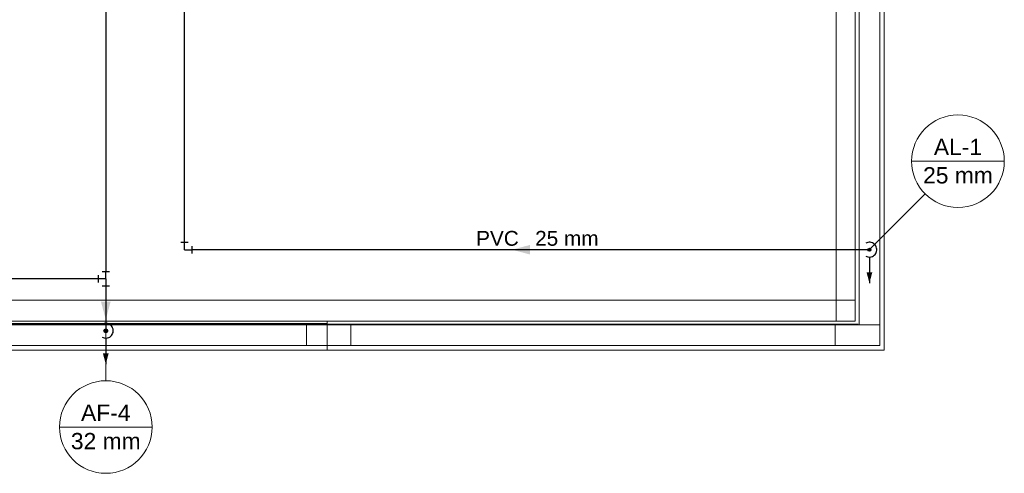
# Model space of a CAD drawing. Header units: millimetres. Extents: x -16331 to -10174, y -4135 to -3584.
# Tile 308 of 456: x -10262 to -10249, y -3999 to -3993. Entities that reach past the tile are written whole.
import ezdxf

# ---------------------------------------------------------------- set-up
doc = ezdxf.new("R2010")
doc.units = ezdxf.units.MM
for name, color, linetype in [('AF-Colunas', 4, 'Continuous'), ('AF-Condutos', 4, 'Continuous'), ('AF-Conexões', 4, 'Continuous'), ('AF-Sentido conduto', 7, 'Continuous'), ('AL-Colunas', 3, 'Continuous'), ('AL-Condutos', 3, 'Continuous'), ('AL-Conexões', 4, 'Continuous'), ('AL-Sentido conduto', 7, 'Continuous'), ('AL-Textos conduto', 7, 'Continuous')]:
    doc.layers.add(name, color=color, linetype=linetype)
for name, color, linetype, lineweight in [('AF-Indicação coluna', 5, 'Continuous', 13), ('AL-Indicação coluna', 3, 'Continuous', 13), ('IFC-IfcBuildingElementProxy-Contorno', 250, 'Continuous', 5), ('IFC-IfcRoof-Contorno', 250, 'Continuous', 5), ('IFC-Laje-Contorno', 134, 'Continuous', 5), ('IFC-Pilar-Contorno', 83, 'Continuous', 5), ('IFC-Viga-Contorno', 66, 'Continuous', 5)]:
    doc.layers.add(name, color=color, linetype=linetype, lineweight=lineweight)
doc.styles.add('Arial', font='arial.ttf', dxfattribs={"height": 100})

msp = doc.modelspace()

# ---------------------------------------------------------------- hatches: boundary and pattern name
at = {"layer": 'AF-Colunas', "linetype": 'Continuous'}
msp.add_hatch(color=140, dxfattribs=at).paths.add_polyline_path([(-10260.7338, -3997.2435), (-10260.7339, -3997.2413), (-10260.7342, -3997.2392), (-10260.7347, -3997.237), (-10260.7353, -3997.235), (-10260.7361, -3997.2329), (-10260.7372, -3997.231), (-10260.7383, -3997.2292), (-10260.7397, -3997.2274), (-10260.7411, -3997.2258), (-10260.7427, -3997.2244), (-10260.7445, -3997.223), (-10260.7463, -3997.2219), (-10260.7482, -3997.2209), (-10260.7503, -3997.22), (-10260.7523, -3997.2194), (-10260.7545, -3997.2189), (-10260.7566, -3997.2186), (-10260.7588, -3997.2185), (-10260.761, -3997.2186), (-10260.7631, -3997.2189), (-10260.7653, -3997.2194), (-10260.7674, -3997.22), (-10260.7694, -3997.2209), (-10260.7713, -3997.2219), (-10260.7731, -3997.223), (-10260.7749, -3997.2244), (-10260.7765, -3997.2258), (-10260.778, -3997.2274), (-10260.7793, -3997.2292), (-10260.7805, -3997.231), (-10260.7815, -3997.2329), (-10260.7823, -3997.235), (-10260.783, -3997.237), (-10260.7834, -3997.2392), (-10260.7837, -3997.2413), (-10260.7838, -3997.2435), (-10260.7837, -3997.2457), (-10260.7834, -3997.2479), (-10260.783, -3997.25), (-10260.7823, -3997.2521), (-10260.7815, -3997.2541), (-10260.7805, -3997.256), (-10260.7793, -3997.2579), (-10260.778, -3997.2596), (-10260.7765, -3997.2612), (-10260.7749, -3997.2627), (-10260.7731, -3997.264), (-10260.7713, -3997.2652), (-10260.7694, -3997.2662), (-10260.7674, -3997.267), (-10260.7653, -3997.2677), (-10260.7631, -3997.2681), (-10260.761, -3997.2684), (-10260.7588, -3997.2685), (-10260.7566, -3997.2684), (-10260.7545, -3997.2681), (-10260.7523, -3997.2677), (-10260.7503, -3997.267), (-10260.7482, -3997.2662), (-10260.7463, -3997.2652), (-10260.7445, -3997.264), (-10260.7427, -3997.2627), (-10260.7411, -3997.2612), (-10260.7397, -3997.2596), (-10260.7383, -3997.2579), (-10260.7372, -3997.256), (-10260.7361, -3997.2541), (-10260.7353, -3997.2521), (-10260.7347, -3997.25), (-10260.7342, -3997.2479), (-10260.7339, -3997.2457)])
at = {"layer": 'AF-Condutos', "linetype": 'Continuous'}
msp.add_hatch(color=151, dxfattribs=at).paths.add_polyline_path([(-10260.7588, -3997.6935), (-10260.72, -3997.5486), (-10260.7976, -3997.5486)])
at = {"layer": 'AF-Sentido conduto', "linetype": 'Continuous'}
msp.add_hatch(color=140, dxfattribs=at).paths.add_polyline_path([(-10260.7588, -3997.0935), (-10260.6941, -3996.852), (-10260.8235, -3996.852)])
at = {"layer": 'AL-Colunas', "linetype": 'Continuous'}
msp.add_hatch(color=3, dxfattribs=at).paths.add_polyline_path([(-10250.4588, -3996.1519), (-10250.4589, -3996.1501), (-10250.4591, -3996.1484), (-10250.4595, -3996.1467), (-10250.46, -3996.145), (-10250.4607, -3996.1434), (-10250.4615, -3996.1419), (-10250.4624, -3996.1404), (-10250.4635, -3996.139), (-10250.4647, -3996.1377), (-10250.466, -3996.1366), (-10250.4673, -3996.1355), (-10250.4688, -3996.1346), (-10250.4704, -3996.1337), (-10250.472, -3996.1331), (-10250.4736, -3996.1326), (-10250.4753, -3996.1322), (-10250.4771, -3996.1319), (-10250.4788, -3996.1319), (-10250.4806, -3996.1319), (-10250.4823, -3996.1322), (-10250.484, -3996.1326), (-10250.4856, -3996.1331), (-10250.4873, -3996.1337), (-10250.4888, -3996.1346), (-10250.4903, -3996.1355), (-10250.4917, -3996.1366), (-10250.493, -3996.1377), (-10250.4941, -3996.139), (-10250.4952, -3996.1404), (-10250.4961, -3996.1419), (-10250.4969, -3996.1434), (-10250.4976, -3996.145), (-10250.4981, -3996.1467), (-10250.4985, -3996.1484), (-10250.4987, -3996.1501), (-10250.4988, -3996.1519), (-10250.4987, -3996.1536), (-10250.4985, -3996.1553), (-10250.4981, -3996.157), (-10250.4976, -3996.1587), (-10250.4969, -3996.1603), (-10250.4961, -3996.1619), (-10250.4952, -3996.1633), (-10250.4941, -3996.1647), (-10250.493, -3996.166), (-10250.4917, -3996.1672), (-10250.4903, -3996.1683), (-10250.4888, -3996.1692), (-10250.4873, -3996.17), (-10250.4856, -3996.1707), (-10250.484, -3996.1712), (-10250.4823, -3996.1716), (-10250.4806, -3996.1718), (-10250.4788, -3996.1719), (-10250.4771, -3996.1718), (-10250.4753, -3996.1716), (-10250.4736, -3996.1712), (-10250.472, -3996.1707), (-10250.4704, -3996.17), (-10250.4688, -3996.1692), (-10250.4673, -3996.1683), (-10250.466, -3996.1672), (-10250.4647, -3996.166), (-10250.4635, -3996.1647), (-10250.4624, -3996.1633), (-10250.4615, -3996.1619), (-10250.4607, -3996.1603), (-10250.46, -3996.1587), (-10250.4595, -3996.157), (-10250.4591, -3996.1553), (-10250.4589, -3996.1536)])
at = {"layer": 'AL-Condutos', "linetype": 'Continuous'}
msp.add_hatch(color=91, dxfattribs=at).paths.add_polyline_path([(-10250.4788, -3996.6019), (-10250.44, -3996.457), (-10250.5176, -3996.457)])
at = {"layer": 'AL-Sentido conduto', "linetype": 'Continuous'}
msp.add_hatch(color=3, dxfattribs=at).paths.add_polyline_path([(-10255.2889, -3996.1519), (-10255.0474, -3996.2166), (-10255.0474, -3996.0872)])

# ---------------------------------------------------------------- linework, layer by layer
at = {"layer": 'AF-Colunas'}
msp.add_circle((-10260.7588, -3997.2435), 0.025, dxfattribs=at)
at = {"layer": 'AF-Condutos'}
for p, q in [((-10260.7588, -3988.2469), (-10260.7588, -3996.4435)), ((-10260.8588, -3996.5435), (-10265.6788, -3996.5435)), ((-10260.7588, -3996.6435), (-10260.7588, -3997.2185))]:
    msp.add_line(p, q, dxfattribs=at)
for points in [[(-10260.8088, -3997.3301), (-10260.7948, -3997.3368), (-10260.78, -3997.3412), (-10260.7646, -3997.3433), (-10260.7491, -3997.343), (-10260.7339, -3997.3404), (-10260.7192, -3997.3353), (-10260.7055, -3997.3281), (-10260.6931, -3997.3189), (-10260.6822, -3997.3078), (-10260.6732, -3997.2952), (-10260.6662, -3997.2813), (-10260.6615, -3997.2666), (-10260.6591, -3997.2513), (-10260.6591, -3997.2358), (-10260.6615, -3997.2205), (-10260.6662, -3997.2057), (-10260.6732, -3997.1918), (-10260.6822, -3997.1792), (-10260.6931, -3997.1682), (-10260.7055, -3997.1589), (-10260.7192, -3997.1517), (-10260.7339, -3997.1467), (-10260.7491, -3997.144), (-10260.7646, -3997.1437), (-10260.78, -3997.1458), (-10260.7948, -3997.1502), (-10260.8088, -3997.1569)], [(-10260.7588, -3997.3435), (-10260.7588, -3997.6935)]]:
    msp.add_lwpolyline(points, dxfattribs=at)
at = {"layer": 'AF-Conexões'}
for p, q in [((-10260.8088, -3996.4435), (-10260.7088, -3996.4435)), ((-10260.7588, -3996.5435), (-10260.7588, -3996.4435)), ((-10260.8588, -3996.5935), (-10260.8588, -3996.4935)), ((-10260.7588, -3996.5435), (-10260.8588, -3996.5435)), ((-10260.7588, -3996.5435), (-10260.7588, -3996.6435)), ((-10260.7088, -3996.6435), (-10260.8088, -3996.6435))]:
    msp.add_line(p, q, dxfattribs=at)
at = {"layer": 'AF-Indicação coluna'}
for p, q in [((-10260.7588, -3997.9174), (-10260.7588, -3997.2685)), ((-10261.3824, -3998.541), (-10260.1352, -3998.541))]:
    msp.add_line(p, q, dxfattribs=at)
msp.add_circle((-10260.7588, -3998.541), 0.6236, dxfattribs=at)
at = {"layer": 'AF-Sentido conduto'}
msp.add_lwpolyline([(-10260.7588, -3996.6935), (-10260.7588, -3997.0935)], dxfattribs=at)
at = {"layer": 'AL-Colunas'}
msp.add_circle((-10250.4788, -3996.1519), 0.02, dxfattribs=at)
at = {"layer": 'AL-Condutos'}
for p, q in [((-10259.699, -3996.0519), (-10259.699, -3988.2707)), ((-10250.4988, -3996.1519), (-10259.599, -3996.1519))]:
    msp.add_line(p, q, dxfattribs=at)
for points in [[(-10250.5288, -3996.2385), (-10250.5148, -3996.2452), (-10250.5, -3996.2496), (-10250.4846, -3996.2517), (-10250.4691, -3996.2514), (-10250.4539, -3996.2487), (-10250.4392, -3996.2437), (-10250.4255, -3996.2365), (-10250.4131, -3996.2272), (-10250.4022, -3996.2162), (-10250.3932, -3996.2035), (-10250.3862, -3996.1897), (-10250.3815, -3996.1749), (-10250.3791, -3996.1596), (-10250.3791, -3996.1441), (-10250.3815, -3996.1288), (-10250.3862, -3996.1141), (-10250.3932, -3996.1002), (-10250.4022, -3996.0876), (-10250.4131, -3996.0765), (-10250.4255, -3996.0673), (-10250.4392, -3996.0601), (-10250.4539, -3996.055), (-10250.4691, -3996.0523), (-10250.4846, -3996.052), (-10250.5, -3996.0541), (-10250.5148, -3996.0586), (-10250.5288, -3996.0653)], [(-10250.4788, -3996.2519), (-10250.4788, -3996.6019)]]:
    msp.add_lwpolyline(points, dxfattribs=at)
at = {"layer": 'AL-Conexões'}
for p, q in [((-10259.749, -3996.0519), (-10259.649, -3996.0519)), ((-10259.699, -3996.1519), (-10259.699, -3996.0519)), ((-10259.699, -3996.1519), (-10259.599, -3996.1519)), ((-10259.599, -3996.1019), (-10259.599, -3996.2019))]:
    msp.add_line(p, q, dxfattribs=at)
at = {"layer": 'AL-Indicação coluna'}
for p, q in [((-10249.9104, -3994.9599), (-10248.6632, -3994.9599)), ((-10249.7277, -3995.4008), (-10250.4647, -3996.1377))]:
    msp.add_line(p, q, dxfattribs=at)
msp.add_circle((-10249.2868, -3994.9599), 0.6236, dxfattribs=at)
at = {"layer": 'AL-Sentido conduto'}
msp.add_lwpolyline([(-10254.8889, -3996.1519), (-10255.2889, -3996.1519)], dxfattribs=at)
at = {"layer": 'IFC-IfcBuildingElementProxy-Contorno', "lineweight": 5}
for p, q in [((-10250.9261, -3992.2545), (-10250.9261, -3996.8325)), ((-10250.9261, -3996.8325), (-10267.9988, -3996.8325)), ((-10250.9261, -3996.8325), (-10250.9261, -3997.1135)), ((-10250.6688, -3996.8325), (-10250.9261, -3996.8325)), ((-10257.779, -3997.1455), (-10267.9988, -3997.1455)), ((-10267.9988, -3997.1637), (-10257.779, -3997.1637))]:
    msp.add_line(p, q, dxfattribs=at)
at = {"layer": 'IFC-IfcRoof-Contorno', "lineweight": 5}
for p, q in [((-10250.2788, -3997.5035), (-10250.2788, -3991.5835)), ((-10250.6688, -3992.2545), (-10250.6688, -3997.1135)), ((-10257.779, -3997.1135), (-10267.9988, -3997.1135)), ((-10257.779, -3997.1135), (-10257.779, -3997.1455)), ((-10250.9261, -3997.1135), (-10257.779, -3997.1135)), ((-10257.779, -3997.1455), (-10257.779, -3997.1135)), ((-10257.779, -3997.1455), (-10257.779, -3997.1535)), ((-10257.779, -3997.1535), (-10257.779, -3997.1455)), ((-10250.6688, -3997.1135), (-10250.9261, -3997.1135)), ((-10268.4756, -3997.1535), (-10250.6288, -3997.1535)), ((-10257.779, -3997.1535), (-10257.779, -3997.1637)), ((-10257.779, -3997.1637), (-10257.779, -3997.1535)), ((-10257.779, -3997.1637), (-10257.779, -3997.5035)), ((-10257.779, -3997.5035), (-10257.779, -3997.1637)), ((-10267.9988, -3997.5035), (-10257.779, -3997.5035)), ((-10257.779, -3997.5035), (-10250.9261, -3997.5035)), ((-10250.9261, -3997.5035), (-10250.6688, -3997.5035)), ((-10250.6688, -3997.5035), (-10250.6328, -3997.5035)), ((-10250.6328, -3997.5035), (-10250.6288, -3997.5035)), ((-10250.6288, -3997.5035), (-10250.2788, -3997.5035))]:
    msp.add_line(p, q, dxfattribs=at)
at = {"layer": 'IFC-Laje-Contorno', "lineweight": 5}
for p, q in [((-10250.6188, -3997.1635), (-10250.6188, -3992.2435)), ((-10263.379, -3997.1635), (-10261.319, -3997.1635)), ((-10261.319, -3997.1635), (-10257.459, -3997.1635)), ((-10257.459, -3997.1635), (-10250.9388, -3997.1635)), ((-10250.9388, -3997.1635), (-10250.6188, -3997.1635))]:
    msp.add_line(p, q, dxfattribs=at)
at = {"layer": 'IFC-Pilar-Contorno', "lineweight": 5}
for p, q in [((-10258.059, -3997.1635), (-10258.059, -3997.4435)), ((-10257.459, -3997.1635), (-10258.059, -3997.1635)), ((-10257.459, -3997.4435), (-10257.459, -3997.1635)), ((-10250.9388, -3997.1635), (-10250.9388, -3997.4435)), ((-10250.6188, -3997.1635), (-10250.9388, -3997.1635)), ((-10250.3388, -3997.1635), (-10250.6188, -3997.1635)), ((-10250.3388, -3997.4435), (-10250.3388, -3997.1635)), ((-10258.059, -3997.4435), (-10257.459, -3997.4435)), ((-10250.9388, -3997.4435), (-10250.6188, -3997.4435)), ((-10250.6188, -3997.4435), (-10250.3388, -3997.4435))]:
    msp.add_line(p, q, dxfattribs=at)
at = {"layer": 'IFC-Viga-Contorno', "lineweight": 5}
for p, q in [((-10250.6188, -3992.2435), (-10250.6188, -3997.1635)), ((-10250.3388, -3997.1635), (-10250.3388, -3992.2435)), ((-10258.059, -3997.1635), (-10263.379, -3997.1635)), ((-10258.059, -3997.4435), (-10258.059, -3997.1635)), ((-10257.459, -3997.1635), (-10257.459, -3997.4435)), ((-10250.9388, -3997.1635), (-10257.459, -3997.1635)), ((-10250.9388, -3997.4435), (-10250.9388, -3997.1635)), ((-10250.6188, -3997.1635), (-10250.3388, -3997.1635)), ((-10263.379, -3997.4435), (-10258.059, -3997.4435)), ((-10257.459, -3997.4435), (-10250.9388, -3997.4435))]:
    msp.add_line(p, q, dxfattribs=at)

# ---------------------------------------------------------------- texts
at = {"layer": 'AF-Indicação coluna', "char_height": 0.22, "attachment_point": 8, "line_spacing_factor": 0.6, "style": 'Arial'}
for s, insert, width in [('AF-4', (-10260.7588, -3998.4584), 1.332073), ('32 mm', (-10260.7588, -3998.8436), 1.878384)]:
    msp.add_mtext(s, dxfattribs=dict(at, insert=insert, width=width))
at = {"layer": 'AL-Indicação coluna', "char_height": 0.22, "attachment_point": 8, "line_spacing_factor": 0.6, "style": 'Arial'}
for s, insert, width in [('AL-1', (-10249.2868, -3994.8773), 1.298201), ('25 mm', (-10249.2868, -3995.2625), 1.878384)]:
    msp.add_mtext(s, dxfattribs=dict(at, insert=insert, width=width))
at = {"layer": 'AL-Textos conduto', "char_height": 0.2, "line_spacing_factor": 0.6, "style": 'Arial'}
for s, insert, width, attachment_point in [('PVC', (-10255.1989, -3996.1012), 1.14939, 9), ('25 mm', (-10254.9789, -3996.1012), 1.707622, 7)]:
    msp.add_mtext(s, dxfattribs=dict(at, insert=insert, width=width, attachment_point=attachment_point))

doc.saveas('drawing.dxf')
